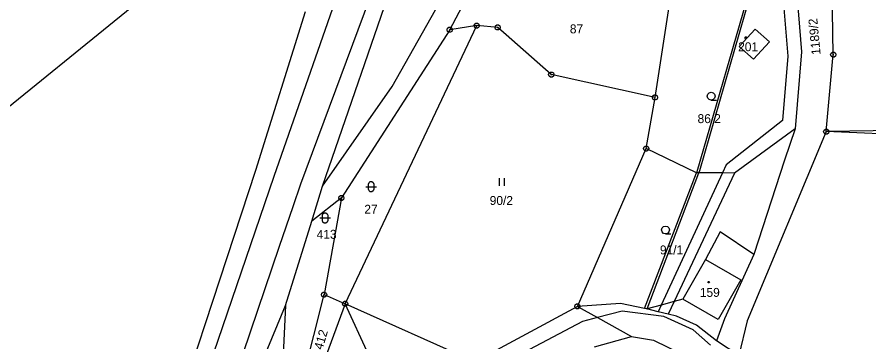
# Model space of a CAD drawing. Extents: x -694465 to -690527, y -983694 to -978978.
# Drawn here: x -691904 to -691742, y -981173.7 to -981111.8 of the extents above; entities that cross this region are included whole.
import ezdxf

# ---------------------------------------------------------------- set-up
doc = ezdxf.new("R2010")
doc.units = 0
for name, color, linetype in [('Vrstva 1', 7, 'Continuous'), ('Vrstva 18', 7, 'Continuous'), ('Vrstva 19', 7, 'Continuous'), ('Vrstva 24', 7, 'Continuous'), ('Vrstva 25', 7, 'Continuous')]:
    doc.layers.add(name, color=color, linetype=linetype)

msp = doc.modelspace()

# ---------------------------------------------------------------- linework, layer by layer
at = {"layer": 'Vrstva 1'}
for points in [[(-691832.67, -981125.09), (-691816.18, -981095.84)], [(-691821.73, -981114.28), (-691812.2, -981096.2)], [(-691840.75, -981100.9), (-691855.13, -981142.23)], [(-691850.03, -981143.58), (-691834.68, -981102.26)], [(-691845.89, -981144.04), (-691831.66, -981102.61)], [(-691782.7, -981127.16), (-691778.89, -981102.35)], [(-691916.546, -981137.797), (-691875.759, -981104.625)], [(-691774.787, -981141.503), (-691774.694, -981141.261), (-691764.116, -981104.637)], [(-691774.384, -981141.53), (-691774.205, -981141.06), (-691763.729, -981104.697)], [(-691758.599, -981105.491), (-691758.532, -981106.253), (-691757.433, -981119.299), (-691758.447, -981131.555), (-691769.175, -981140.007), (-691769.882, -981141.537)], [(-691755.89, -981105.91), (-691754.87, -981118.45)], [(-691748.82, -981119), (-691749.04, -981106.53)], [(-691849.173, -981110.854), (-691858.63, -981141.03)], [(-691821.73, -981114.28), (-691842.32, -981146.29)], [(-691841.59, -981166.44), (-691816.59, -981113.47)], [(-691816.59, -981113.47), (-691821.73, -981114.28)], [(-691812.61, -981113.83), (-691816.59, -981113.47)], [(-691802.42, -981122.79), (-691812.61, -981113.83)], [(-691760.963, -981116.542), (-691763.983, -981119.882), (-691766.723, -981117.472), (-691763.643, -981114.122), (-691760.963, -981116.542)], [(-691754.87, -981118.45), (-691756.05, -981133.12)], [(-691750.15, -981133.66), (-691748.82, -981119)], [(-691782.7, -981127.16), (-691802.42, -981122.79)], [(-691845.89, -981144.04), (-691832.67, -981125.09)], [(-691784.39, -981136.88), (-691782.7, -981127.16)], [(-691756.05, -981133.12), (-691767.58, -981141.54)], [(-691750.15, -981133.66), (-691765.18, -981169.71)], [(-691756.05, -981133.12), (-691758.12, -981139.11)], [(-691700.93, -981132.93), (-691750.15, -981133.66)], [(-691697.91, -981135.93), (-691750.15, -981133.66)], [(-691797.45, -981166.93), (-691784.39, -981136.88)], [(-691774.787, -981141.503), (-691784.39, -981136.88)], [(-691758.12, -981139.11), (-691763.94, -981157.05)], [(-691858.63, -981141.03), (-691879.11, -981203.49)], [(-691855.13, -981142.23), (-691876.39, -981204.46)], [(-691784.71, -981167.315), (-691774.787, -981141.503)], [(-691784.223, -981167.406), (-691774.384, -981141.53)], [(-691769.882, -981141.537), (-691781.502, -981166.669)], [(-691767.58, -981141.54), (-691779.039, -981166.001)], [(-691774.73, -981141.53), (-691774.787, -981141.503)], [(-691774.384, -981141.53), (-691774.73, -981141.53)], [(-691769.882, -981141.537), (-691774.384, -981141.53)], [(-691767.58, -981141.54), (-691769.882, -981141.537)], [(-691851.505, -981147.933), (-691850.03, -981143.58)], [(-691847.96, -981150.704), (-691845.89, -981144.04)], [(-691842.32, -981146.29), (-691847.96, -981150.704)], [(-691842.32, -981146.29), (-691845.61, -981164.7)], [(-691854.062, -981155.48), (-691851.505, -981147.933)], [(-691852.95, -981166.77), (-691847.96, -981150.704)], [(-691770.3, -981152.72), (-691773.13, -981158.03)], [(-691763.94, -981157.05), (-691770.3, -981152.72)], [(-691865.1, -981188.06), (-691854.062, -981155.48)], [(-691773.13, -981158.03), (-691777.41, -981165.56)], [(-691773.13, -981158.03), (-691766.38, -981161.87)], [(-691763.94, -981157.05), (-691769.48, -981169.32)], [(-691766.38, -981161.87), (-691770.67, -981169.4)], [(-691853.41, -981195.65), (-691845.61, -981164.7)], [(-691845.61, -981164.7), (-691841.59, -981166.44)], [(-691841.59, -981166.44), (-691848.43, -981185.01)], [(-691816.95, -981177.5), (-691841.59, -981166.44)], [(-691832.62, -981185.99), (-691841.59, -981166.44)], [(-691789.29, -981166.39), (-691797.45, -981166.93)], [(-691784.71, -981167.315), (-691789.29, -981166.39)], [(-691779.039, -981166.001), (-691781.502, -981166.669)], [(-691779.039, -981166.001), (-691780.171, -981168.418)], [(-691777.41, -981165.56), (-691779.039, -981166.001)], [(-691770.67, -981169.4), (-691777.41, -981165.56)], [(-691861.92, -981188.52), (-691852.95, -981166.77)], [(-691852.95, -981166.77), (-691854.3, -981194.75)], [(-691797.45, -981166.93), (-691816.95, -981177.5)], [(-691797.45, -981166.93), (-691793.62, -981169.07)], [(-691788.94, -981167.86), (-691793.62, -981169.07)], [(-691781, -981168.83), (-691788.94, -981167.86)], [(-691784.24, -981167.41), (-691784.71, -981167.315)], [(-691784.223, -981167.406), (-691784.24, -981167.41)], [(-691784.226, -981167.413), (-691784.24, -981167.41)], [(-691784.226, -981167.413), (-691784.223, -981167.406)], [(-691782.091, -981167.942), (-691784.226, -981167.413)], [(-691781.502, -981166.669), (-691784.223, -981167.406)], [(-691781.502, -981166.669), (-691782.091, -981167.942)], [(-691780.171, -981168.418), (-691782.091, -981167.942)], [(-691793.62, -981169.07), (-691796.51, -981169.82)], [(-691793.62, -981169.07), (-691787.14, -981172.69)], [(-691775.45, -981171.42), (-691781, -981168.83)], [(-691778.59, -981168.81), (-691780.171, -981168.418)], [(-691774.81, -981170.52), (-691778.59, -981168.81)], [(-691769.48, -981169.32), (-691770.99, -981173.52)], [(-691765.18, -981169.71), (-691766.74, -981176.31)], [(-691796.51, -981169.82), (-691821.17, -981182.91)], [(-691770.99, -981173.52), (-691774.81, -981170.52)], [(-691794.22, -981174.61), (-691787.14, -981172.69)], [(-691787.14, -981172.69), (-691783.02, -981173.38)], [(-691772.18, -981174.29), (-691775.45, -981171.42)], [(-691783.02, -981173.38), (-691777.56, -981176.05)], [(-691766.74, -981176.31), (-691770.99, -981173.52)]]:
    msp.add_lwpolyline(points, dxfattribs=at)
at = {"layer": 'Vrstva 24'}
for points in [[(-691816.436, -981112.994), (-691816.186, -981113.176), (-691816.09, -981113.47), (-691816.186, -981113.764), (-691816.436, -981113.946), (-691816.744, -981113.946), (-691816.994, -981113.764), (-691817.09, -981113.47), (-691816.994, -981113.176), (-691816.744, -981112.994)], [(-691821.576, -981113.804), (-691821.326, -981113.986), (-691821.23, -981114.28), (-691821.326, -981114.574), (-691821.576, -981114.756), (-691821.884, -981114.756), (-691822.134, -981114.574), (-691822.23, -981114.28), (-691822.134, -981113.986), (-691821.884, -981113.804)], [(-691821.576, -981113.804), (-691821.326, -981113.986), (-691821.23, -981114.28), (-691821.326, -981114.574), (-691821.576, -981114.756), (-691821.884, -981114.756), (-691822.134, -981114.574), (-691822.23, -981114.28), (-691822.134, -981113.986), (-691821.884, -981113.804)], [(-691812.456, -981113.354), (-691812.206, -981113.536), (-691812.11, -981113.83), (-691812.206, -981114.124), (-691812.456, -981114.306), (-691812.764, -981114.306), (-691813.014, -981114.124), (-691813.11, -981113.83), (-691813.014, -981113.536), (-691812.764, -981113.354)], [(-691748.666, -981118.524), (-691748.416, -981118.706), (-691748.32, -981119), (-691748.416, -981119.294), (-691748.666, -981119.476), (-691748.974, -981119.476), (-691749.224, -981119.294), (-691749.32, -981119), (-691749.224, -981118.706), (-691748.974, -981118.524)], [(-691802.266, -981122.314), (-691802.016, -981122.496), (-691801.92, -981122.79), (-691802.016, -981123.084), (-691802.266, -981123.266), (-691802.574, -981123.266), (-691802.824, -981123.084), (-691802.92, -981122.79), (-691802.824, -981122.496), (-691802.574, -981122.314)], [(-691782.546, -981126.684), (-691782.296, -981126.866), (-691782.2, -981127.16), (-691782.296, -981127.454), (-691782.546, -981127.636), (-691782.854, -981127.636), (-691783.104, -981127.454), (-691783.2, -981127.16), (-691783.104, -981126.866), (-691782.854, -981126.684)], [(-691749.996, -981133.184), (-691749.746, -981133.366), (-691749.65, -981133.66), (-691749.746, -981133.954), (-691749.996, -981134.136), (-691750.304, -981134.136), (-691750.554, -981133.954), (-691750.65, -981133.66), (-691750.554, -981133.366), (-691750.304, -981133.184)], [(-691784.236, -981136.404), (-691783.986, -981136.586), (-691783.89, -981136.88), (-691783.986, -981137.174), (-691784.236, -981137.356), (-691784.544, -981137.356), (-691784.794, -981137.174), (-691784.89, -981136.88), (-691784.794, -981136.586), (-691784.544, -981136.404)], [(-691842.166, -981145.814), (-691841.916, -981145.996), (-691841.82, -981146.29), (-691841.916, -981146.584), (-691842.166, -981146.766), (-691842.474, -981146.766), (-691842.724, -981146.584), (-691842.82, -981146.29), (-691842.724, -981145.996), (-691842.474, -981145.814)], [(-691845.456, -981164.224), (-691845.206, -981164.406), (-691845.11, -981164.7), (-691845.206, -981164.994), (-691845.456, -981165.176), (-691845.764, -981165.176), (-691846.014, -981164.994), (-691846.11, -981164.7), (-691846.014, -981164.406), (-691845.764, -981164.224)], [(-691841.436, -981165.964), (-691841.186, -981166.146), (-691841.09, -981166.44), (-691841.186, -981166.734), (-691841.436, -981166.916), (-691841.744, -981166.916), (-691841.994, -981166.734), (-691842.09, -981166.44), (-691841.994, -981166.146), (-691841.744, -981165.964)], [(-691797.296, -981166.454), (-691797.046, -981166.636), (-691796.95, -981166.93), (-691797.046, -981167.224), (-691797.296, -981167.406), (-691797.604, -981167.406), (-691797.854, -981167.224), (-691797.95, -981166.93), (-691797.854, -981166.636), (-691797.604, -981166.454)]]:
    msp.add_lwpolyline(points, close=True, dxfattribs=at)
for points in [[(-691821.849, -981114.28), (-691821.61, -981114.28)], [(-691821.849, -981114.28), (-691821.61, -981114.28)], [(-691816.709, -981113.47), (-691816.47, -981113.47)], [(-691812.729, -981113.83), (-691812.49, -981113.83)], [(-691748.939, -981119), (-691748.7, -981119)], [(-691802.539, -981122.79), (-691802.3, -981122.79)], [(-691782.819, -981127.16), (-691782.58, -981127.16)], [(-691750.269, -981133.66), (-691750.03, -981133.66)], [(-691784.509, -981136.88), (-691784.27, -981136.88)], [(-691842.439, -981146.29), (-691842.2, -981146.29)], [(-691845.729, -981164.7), (-691845.49, -981164.7)], [(-691841.709, -981166.44), (-691841.47, -981166.44)], [(-691797.569, -981166.93), (-691797.33, -981166.93)]]:
    msp.add_lwpolyline(points, dxfattribs=at)
at = {"layer": 'Vrstva 25'}
for points in [[(-691765.353, -981115.618), (-691765.265, -981115.77), (-691765.353, -981115.922), (-691765.527, -981115.922), (-691765.615, -981115.77), (-691765.527, -981115.618)], [(-691837.16, -981143.64), (-691837.065, -981143.346), (-691836.815, -981143.164), (-691836.505, -981143.164), (-691836.255, -981143.346), (-691836.16, -981143.64), (-691836.16, -981144.64), (-691836.255, -981144.934), (-691836.505, -981145.116), (-691836.815, -981145.116), (-691837.065, -981144.934), (-691837.16, -981144.64)], [(-691845.91, -981149.59), (-691845.815, -981149.296), (-691845.565, -981149.114), (-691845.255, -981149.114), (-691845.005, -981149.296), (-691844.91, -981149.59), (-691844.91, -981150.59), (-691845.005, -981150.884), (-691845.255, -981151.066), (-691845.565, -981151.066), (-691845.815, -981150.884), (-691845.91, -981150.59)], [(-691772.403, -981162.168), (-691772.315, -981162.32), (-691772.403, -981162.472), (-691772.577, -981162.472), (-691772.665, -981162.32), (-691772.577, -981162.168)]]:
    msp.add_lwpolyline(points, close=True, dxfattribs=at)
for points in [[(-691772.02, -981127.65), (-691772.395, -981127.549), (-691772.669, -981127.275), (-691772.77, -981126.9), (-691772.669, -981126.525), (-691772.395, -981126.251), (-691772.02, -981126.15), (-691771.645, -981126.251), (-691771.371, -981126.525), (-691771.27, -981126.9), (-691771.371, -981127.275), (-691771.645, -981127.549), (-691772.02, -981127.65), (-691771.02, -981127.651)], [(-691812.33, -981142.51), (-691812.33, -981144.01)], [(-691811.33, -981144.01), (-691811.33, -981142.51)], [(-691837.66, -981144.14), (-691835.66, -981144.14)], [(-691846.41, -981150.09), (-691844.41, -981150.09)], [(-691780.72, -981153.13), (-691781.095, -981153.029), (-691781.369, -981152.755), (-691781.47, -981152.38), (-691781.369, -981152.005), (-691781.095, -981151.731), (-691780.72, -981151.63), (-691780.345, -981151.731), (-691780.071, -981152.005), (-691779.97, -981152.38), (-691780.071, -981152.755), (-691780.345, -981153.029), (-691780.72, -981153.13), (-691779.72, -981153.131)]]:
    msp.add_lwpolyline(points, dxfattribs=at)

# ---------------------------------------------------------------- texts
at = {"layer": 'Vrstva 18'}
for s, rotation, p in [('1189/2', 95.39747, (-691751.218, -981118.961)), ('412', 73.79696, (-691845.914, -981175.302))]:
    msp.add_text(s, height=1.7, rotation=rotation, dxfattribs=at).set_placement(p)
for s, p in [('87', (-691798.891, -981114.95)), ('86/2', (-691774.614, -981132.04)), ('90/2', (-691814.123, -981147.62)), ('27', (-691837.958, -981149.29)), ('413', (-691847.013, -981154.06)), ('91/1', (-691781.768, -981157.03))]:
    msp.add_text(s, height=1.7, dxfattribs=at).set_placement(p)
at = {"layer": 'Vrstva 19'}
for s, p in [('201', (-691766.903, -981118.35)), ('159', (-691774.183, -981165.12))]:
    msp.add_text(s, height=1.7, dxfattribs=at).set_placement(p)

doc.saveas('drawing.dxf')
